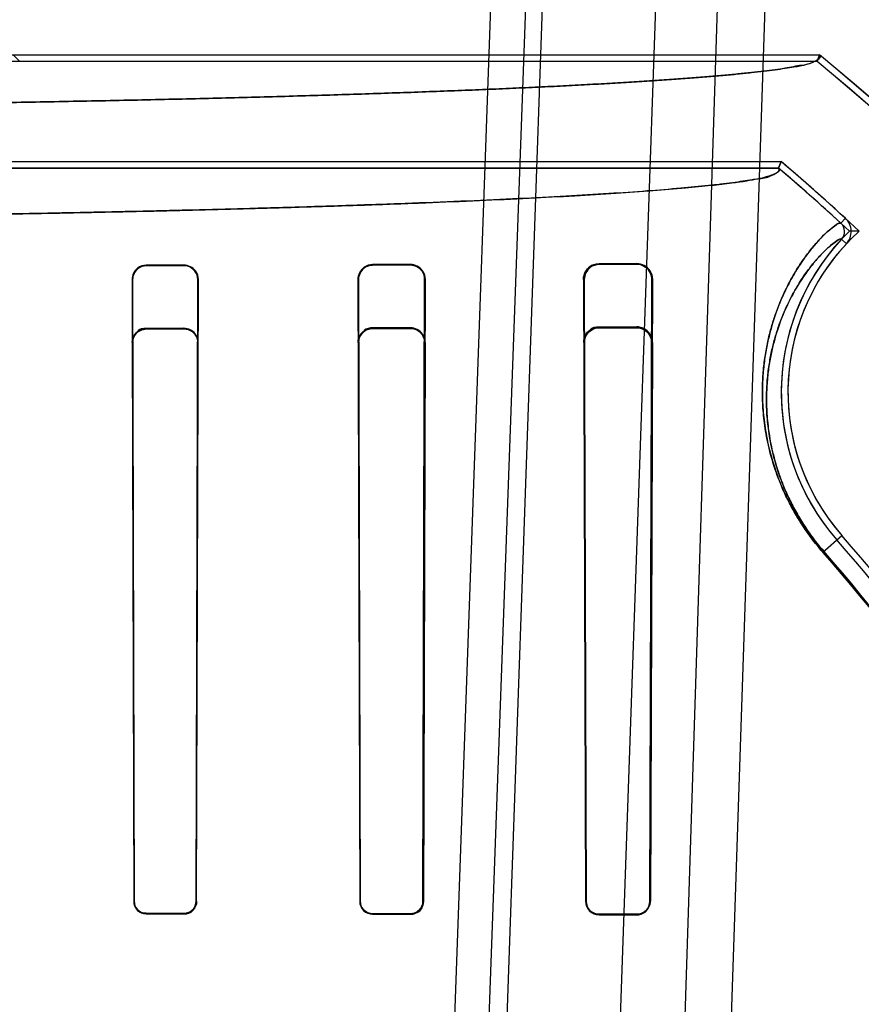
# Model space of a CAD drawing. Header units: millimetres. Extents: x 0 to 297, y 0 to 210.
# Tile 396 of 438: x 240.689 to 240.822, y 159.506 to 159.662. Entities that reach past the tile are written whole.
import ezdxf

# ---------------------------------------------------------------- set-up
doc = ezdxf.new("R2010")
doc.units = ezdxf.units.MM
doc.header["$LTSCALE"] = 16.335
doc.layers.get('0').update_dxf_attribs({"linetype": 'CONTINUOUS'})
for name, color, linetype in [('AXES_REF', 7, 'CONTINUOUS'), ('INTFCLR_1', 7, 'CONTINUOUS'), ('INTFCLR_144815', 7, 'CONTINUOUS'), ('INTFCLR_72935', 7, 'CONTINUOUS')]:
    doc.layers.add(name, color=color, linetype=linetype)

msp = doc.modelspace()

# ---------------------------------------------------------------- linework, layer by layer
at = {"color": 7, "linetype": 'Continuous'}
for radius in [5.8174969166, 5.817, 5.7797484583]:
    msp.add_circle((241.4979109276, 154.8339782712), radius, dxfattribs=at)
msp.add_arc((241.4979109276, 154.8339782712), 5.76, 278.2771290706, 261.7228709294, dxfattribs=at)
at = {"layer": 'AXES_REF', "color": 7, "linetype": 'Continuous'}
msp.add_arc((241.4979109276, 154.8339782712), 5.892, 113.0826660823, 66.91733391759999, dxfattribs=at)
at = {"layer": 'AXES_REF', "color": 9, "linetype": 'Continuous'}
msp.add_arc((241.4979109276, 154.8339782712), 5.3067073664, 94.4118118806, 85.5881881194, dxfattribs=at)
at = {"layer": 'INTFCLR_1', "color": 6, "linetype": 'Continuous'}
for p, q in [((240.6627790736, 159.6566688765), (240.8158104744, 159.6566688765)), ((240.6875618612, 159.6566688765), (240.6886198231, 159.6556109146)), ((240.8158104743, 159.6566688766), (240.8154319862, 159.6556109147)), ((240.8154319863, 159.6556109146), (240.6886198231, 159.6556109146)), ((240.6886198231, 159.6397158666), (240.8096854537, 159.6397158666)), ((240.8092965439, 159.6386579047), (240.8096854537, 159.6397158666)), ((240.3621898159, 159.6386579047), (240.8092965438, 159.6386579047)), ((240.7867431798, 159.623479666), (240.7807431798, 159.6234489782)), ((240.7147431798, 159.6232304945), (240.7087431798, 159.6232175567)), ((240.7147431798, 159.6231279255), (240.7087431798, 159.6231166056)), ((240.7507431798, 159.6233287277), (240.7447431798, 159.6233095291)), ((240.7507431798, 159.623212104), (240.7447431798, 159.6231959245)), ((240.7867431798, 159.6233331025), (240.7807431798, 159.6233095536)), ((240.7064786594, 159.6209390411), (240.7067488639, 159.522023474)), ((240.7065773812, 159.6209390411), (240.7068231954, 159.522023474)), ((240.7166772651, 159.522023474), (240.7169282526, 159.6209390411)), ((240.7167528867, 159.522023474), (240.717030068, 159.6209390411)), ((240.7423909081, 159.6209390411), (240.7426864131, 159.522023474)), ((240.7425010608, 159.6209390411), (240.742765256, 159.522023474)), ((240.7527405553, 159.522023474), (240.753013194, 159.6209390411)), ((240.7528214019, 159.522023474), (240.7531290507, 159.6209390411)), ((240.7782598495, 159.6209390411), (240.7786014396, 159.522023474)), ((240.7783924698, 159.6209390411), (240.7786873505, 159.522023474)), ((240.7888252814, 159.522023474), (240.7891351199, 159.6209390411)), ((240.7889144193, 159.522023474), (240.7892808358, 159.6209390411)), ((240.7087431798, 159.5201039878), (240.7147431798, 159.5200954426)), ((240.7147431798, 159.5200205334), (240.7087431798, 159.5200297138)), ((240.7447431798, 159.5200452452), (240.7507431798, 159.5200336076)), ((240.7447431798, 159.5199663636), (240.7507431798, 159.5199537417)), ((240.7807431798, 159.5199663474), (240.7867431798, 159.519950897)), ((240.7807431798, 159.519880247), (240.7867431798, 159.5198632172))]:
    msp.add_line(p, q, dxfattribs=at)
at = {"layer": 'INTFCLR_1', "color": 9, "linetype": 'Continuous'}
for p, q in [((240.8191964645, 159.6299000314), (240.8199125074, 159.6306788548)), ((240.8192955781, 159.6273479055), (240.8200697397, 159.6266268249)), ((240.7807431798, 159.6233095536), (240.7807431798, 159.6234489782)), ((240.7867431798, 159.623479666), (240.7867431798, 159.6233331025)), ((240.7087431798, 159.6231166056), (240.7087431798, 159.6232175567)), ((240.7147431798, 159.6232304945), (240.7147431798, 159.6231279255)), ((240.7447431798, 159.6231959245), (240.7447431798, 159.6233095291)), ((240.7507431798, 159.6233287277), (240.7507431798, 159.623212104)), ((240.7064786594, 159.6209390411), (240.7065773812, 159.6209390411)), ((240.7169282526, 159.6209390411), (240.7170300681, 159.6209390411)), ((240.7423909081, 159.6209390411), (240.7425010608, 159.6209390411)), ((240.753013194, 159.6209390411), (240.7531290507, 159.6209390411)), ((240.7782598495, 159.6209390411), (240.7783924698, 159.6209390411)), ((240.7891351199, 159.6209390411), (240.7892808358, 159.6209390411)), ((240.816318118, 159.5775858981), (240.8193402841, 159.580228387)), ((240.7068231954, 159.522023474), (240.7067488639, 159.522023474)), ((240.7167528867, 159.522023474), (240.7166772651, 159.522023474)), ((240.742765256, 159.522023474), (240.7426864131, 159.522023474)), ((240.7528214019, 159.522023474), (240.7527405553, 159.522023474)), ((240.7786873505, 159.522023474), (240.7786014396, 159.522023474)), ((240.7889144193, 159.522023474), (240.7888252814, 159.522023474)), ((240.7087431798, 159.5200297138), (240.7087431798, 159.5201039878)), ((240.7147431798, 159.5200954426), (240.7147431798, 159.5200205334)), ((240.7447431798, 159.5199663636), (240.7447431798, 159.5200452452)), ((240.7507431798, 159.5200336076), (240.7507431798, 159.5199537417)), ((240.7807431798, 159.519880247), (240.7807431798, 159.5199663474)), ((240.7867431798, 159.519950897), (240.7867431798, 159.5198632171))]:
    msp.add_line(p, q, dxfattribs=at)
at = {"layer": 'INTFCLR_1', "color": 7, "linetype": 'Continuous'}
for points in [[(240.7165260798, 159.5212776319), (240.7165577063, 159.5213577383), (240.7165857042, 159.5214390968), (240.7166100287, 159.5215215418), (240.7166306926, 159.5216051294), (240.7166475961, 159.5216894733), (240.7166606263, 159.5217737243), (240.7166698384, 159.5218574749), (240.7166753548, 159.521940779), (240.7166772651, 159.522023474)], [(240.7507431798, 159.5200336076), (240.7508288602, 159.5200352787), (240.7509150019, 159.520040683), (240.751001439, 159.5200498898), (240.7510878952, 159.5200629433), (240.7511742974, 159.5200799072), (240.7512607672, 159.5201009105), (240.7513472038, 159.5201260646), (240.7514332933, 159.5201554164), (240.7515188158, 159.5201890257)]]:
    msp.add_lwpolyline(points, dxfattribs=at)
at = {"layer": 'INTFCLR_1', "color": 6, "linetype": 'Continuous'}
for centre, radius, start, end in [((240.5857431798, 159.3759782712), 0.3629299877, 16.9630954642, 50.66033312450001), ((240.5857431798, 159.3759782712), 0.3618720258, 16.9630954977, 50.6004938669), ((240.5857431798, 159.3759782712), 0.3459879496, 47.4048661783, 49.66507497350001), ((240.5857431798, 159.3759782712), 0.3449299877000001, 47.4048594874, 49.6005726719), ((240.8179782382, 159.6285747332), 0.0018001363, 317.0367077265, 47.4092146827), ((240.8179782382, 159.6285747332), 0.0028580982, 317.0359018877, 47.40921865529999), ((240.8454106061, 159.603023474), 0.03568855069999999, 137.0331414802, 221.1654492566), ((240.8454106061, 159.603023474), 0.0346305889, 137.0331411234, 221.1654492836), ((240.5857431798, 159.3759782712), 0.309241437, 13.9313763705, 41.1654492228), ((240.5857431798, 159.3759782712), 0.3102993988, 13.9313761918, 41.1654492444)]:
    msp.add_arc(centre, radius, start, end, dxfattribs=at)
at = {"layer": 'INTFCLR_1', "color": 9, "linetype": 'Continuous'}
for radius, start, end in [(0.3062848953, 13.9313770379, 41.16544983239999), (0.3064862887, 13.9313763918, 41.1654492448)]:
    msp.add_arc((240.5857431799, 159.3759782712), radius, start, end, dxfattribs=at)
at = {"layer": 'INTFCLR_1', "color": 6, "linetype": 'Continuous'}
for points, knots in [([(240.6575092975, 159.6486907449), (240.6596477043, 159.6487152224), (240.6639018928, 159.6487663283), (240.6702473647, 159.6488499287), (240.6765194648, 159.6489400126), (240.6827127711, 159.649036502), (240.6888218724, 159.6491393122), (240.6948415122, 159.6492483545), (240.7007664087, 159.6493635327), (240.7065914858, 159.6494847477), (240.7123116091, 159.6496118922), (240.7179218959, 159.6497448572), (240.7234173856, 159.6498835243), (240.7287934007, 159.6500277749), (240.7340451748, 159.6501774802), (240.7391682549, 159.6503325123), (240.7441580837, 159.6504927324), (240.7490104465, 159.6506580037), (240.7537210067, 159.6508281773), (240.7582858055, 159.6510031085), (240.7627007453, 159.6511826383), (240.7669621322, 159.6513666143), (240.7710661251, 159.6515548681), (240.7750093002, 159.6517472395), (240.7787880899, 159.6519435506), (240.7823993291, 159.6521436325), (240.7858397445, 159.6523472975), (240.7891064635, 159.6525543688), (240.7921965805, 159.6527646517), (240.7951074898, 159.6529779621), (240.797836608, 159.6531940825), (240.8003817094, 159.6534128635), (240.8027402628, 159.6536339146), (240.8049113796, 159.6538576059), (240.8068894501, 159.6540817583), (240.8086849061, 159.6543123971), (240.8102577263, 159.6545292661), (240.8120832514, 159.6548586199), (240.8135449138, 159.6549932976), (240.8164138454, 159.6561743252), (240.8158104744, 159.6566688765)], [0, 0, 0, 0, 0.0403459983, 0.0802656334, 0.1197245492, 0.158688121, 0.1971232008, 0.2349956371, 0.2722737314, 0.3089238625, 0.3449157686, 0.3802166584, 0.4147976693, 0.4486270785, 0.4816774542, 0.5139182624, 0.5453237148, 0.5758644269, 0.6055163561, 0.6342514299, 0.6620474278, 0.6888777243, 0.7147218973, 0.7395550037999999, 0.7633583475, 0.7861088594, 0.8077892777, 0.8283789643, 0.84786253, 0.866222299, 0.8834432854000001, 0.8995115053, 0.9144138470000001, 0.9281384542, 0.9406748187, 0.9520138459, 0.9621482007, 0.9710725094, 0.985281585, 1, 1, 1, 1]), ([(240.3621898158, 159.6386579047), (240.3615791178, 159.6381381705), (240.3645540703, 159.6370291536), (240.3665082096, 159.6368010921), (240.3698082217, 159.6362564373), (240.3735051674, 159.6358597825), (240.3780644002, 159.6354181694), (240.383329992, 159.6350007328), (240.3894163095, 159.6345827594), (240.3962108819, 159.6341796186), (240.4036917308, 159.6337906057), (240.4118311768, 159.6334178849), (240.4205972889, 159.6330628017), (240.4299611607, 159.6327265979), (240.4398856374, 159.6324105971), (240.4503350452, 159.6321159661), (240.4612637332, 159.6318439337), (240.4726372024, 159.6315952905), (240.4844180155, 159.6313708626), (240.4965606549, 159.6311715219), (240.5090141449, 159.6309980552), (240.5217378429, 159.6308509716), (240.5346924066, 159.6307307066), (240.5478332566, 159.6306376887), (240.5611103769, 159.6305722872), (240.5744701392, 159.6305347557), (240.5878566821, 159.6305251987), (240.6012227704, 159.6305435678), (240.6145242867, 159.6305897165), (240.6277214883, 159.6306634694), (240.6407686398, 159.6307645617), (240.6536199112, 159.6308926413), (240.6662257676, 159.6310472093), (240.6785369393, 159.6312276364), (240.6905074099, 159.6314331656), (240.702099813, 159.6316630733), (240.7132696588, 159.6319164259), (240.7239783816, 159.6321922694), (240.7341883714, 159.632489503), (240.7438734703, 159.6328073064), (240.7529925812, 159.6331443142), (240.7615186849, 159.6334994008), (240.7694175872, 159.6338710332), (240.7766649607, 159.6342578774), (240.7832321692, 159.634658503), (240.7890919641, 159.6350696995), (240.794150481, 159.6354867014), (240.7983241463, 159.6358870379), (240.8015958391, 159.6362806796), (240.8040109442, 159.6365893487), (240.8062520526, 159.6370585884), (240.8076867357, 159.6370554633), (240.8096836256, 159.6383284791), (240.8092965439, 159.6386579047)], [0, 0, 0, 0, 0.0053634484, 0.0105080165, 0.0174696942, 0.0261292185, 0.0359552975, 0.0479090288, 0.061523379, 0.0767353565, 0.0934392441, 0.111622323, 0.1312314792, 0.1521169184, 0.1742905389, 0.1976424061, 0.222032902, 0.2474069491, 0.2737291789, 0.3008402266, 0.3286309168, 0.35702934, 0.3859452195, 0.4152780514, 0.4449208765, 0.4747470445, 0.504631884, 0.534453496, 0.5641429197, 0.5935963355, 0.6227211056, 0.6514081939, 0.6795531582, 0.7070385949, 0.7337572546, 0.7596264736, 0.7845867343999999, 0.8084831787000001, 0.8312728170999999, 0.8529025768, 0.8732943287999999, 0.8923052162, 0.9099766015, 0.9261822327, 0.9408466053, 0.9539794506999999, 0.9654744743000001, 0.9747786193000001, 0.9820611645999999, 0.9874063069, 0.9913214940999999, 0.99660046, 1, 1, 1, 1]), ([(240.7892808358, 159.6209390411), (240.7892840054, 159.6214273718), (240.7889222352, 159.6227494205), (240.7875453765, 159.6234839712), (240.7867431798, 159.623479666)], [0, 0, 0, 0, 0.3783977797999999, 1, 1, 1, 1]), ([(240.7087431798, 159.6232175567), (240.7082587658, 159.6232165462), (240.7070701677, 159.6228352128), (240.7064759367, 159.62161127), (240.7064786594, 159.6209390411)], [0, 0, 0, 0, 0.418808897, 1, 1, 1, 1]), ([(240.7087431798, 159.6231166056), (240.7082731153, 159.6231157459), (240.7071352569, 159.6227441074), (240.7065751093, 159.6215751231), (240.7065773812, 159.6209390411)], [0, 0, 0, 0, 0.4249556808, 1, 1, 1, 1]), ([(240.7170300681, 159.6209390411), (240.7170320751, 159.6214174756), (240.7166646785, 159.6226163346), (240.7154303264, 159.6232320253), (240.7147431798, 159.6232304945)], [0, 0, 0, 0, 0.4104701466, 1, 1, 1, 1]), ([(240.7169282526, 159.6209390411), (240.7169299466, 159.6214006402), (240.716573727, 159.6225466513), (240.7153953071, 159.6231291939), (240.7147431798, 159.6231279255)], [0, 0, 0, 0, 0.4144647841, 1, 1, 1, 1]), ([(240.7447431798, 159.6233095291), (240.7442740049, 159.6233080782), (240.7430461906, 159.6229464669), (240.7423875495, 159.6216700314), (240.7423909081, 159.6209390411)], [0, 0, 0, 0, 0.390923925, 1, 1, 1, 1]), ([(240.7447431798, 159.6231959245), (240.7442664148, 159.6231946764), (240.7430902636, 159.6228197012), (240.7424984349, 159.6216074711), (240.7425010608, 159.6209390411)], [0, 0, 0, 0, 0.4163167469, 1, 1, 1, 1]), ([(240.7531290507, 159.6209390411), (240.7531314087, 159.6214225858), (240.752764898, 159.6226702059), (240.7514746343, 159.6233311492), (240.7507431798, 159.6233287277)], [0, 0, 0, 0, 0.3979809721, 1, 1, 1, 1]), ([(240.753013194, 159.6209390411), (240.7530150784, 159.6213986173), (240.7526661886, 159.622584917), (240.7514392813, 159.6232140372), (240.7507431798, 159.623212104)], [0, 0, 0, 0, 0.3976692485, 1, 1, 1, 1]), ([(240.7807431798, 159.6233095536), (240.7802539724, 159.6233076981), (240.779022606, 159.6229245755), (240.7783892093, 159.6216508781), (240.7783924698, 159.6209390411)], [0, 0, 0, 0, 0.407317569, 1, 1, 1, 1]), ([(240.7891351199, 159.6209390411), (240.7891373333, 159.6213881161), (240.7888061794, 159.6226304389), (240.7875090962, 159.6233362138), (240.7867431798, 159.6233331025)], [0, 0, 0, 0, 0.3696125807, 1, 1, 1, 1]), ([(240.7067488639, 159.522023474), (240.7067496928, 159.5215543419), (240.7071307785, 159.5205028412), (240.7081957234, 159.5200305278), (240.7087431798, 159.5200297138)], [0, 0, 0, 0, 0.4614770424, 1, 1, 1, 1]), ([(240.7068231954, 159.522023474), (240.7068239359, 159.5215733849), (240.707189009, 159.520561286), (240.7082145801, 159.5201047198), (240.7087431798, 159.5201039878)], [0, 0, 0, 0, 0.4598900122, 1, 1, 1, 1]), ([(240.7147431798, 159.5200205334), (240.7152449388, 159.5200197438), (240.7163102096, 159.5204342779), (240.7167519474, 159.5215015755), (240.7167528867, 159.522023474)], [0, 0, 0, 0, 0.4901628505, 1, 1, 1, 1]), ([(240.7426864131, 159.522023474), (240.7426874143, 159.5214917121), (240.7431353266, 159.5203986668), (240.7442258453, 159.5199674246), (240.7447431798, 159.5199663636)], [0, 0, 0, 0, 0.5068759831, 1, 1, 1, 1]), ([(240.742765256, 159.522023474), (240.7427660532, 159.5215647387), (240.743136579, 159.5205229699), (240.7441936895, 159.5200462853), (240.7447431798, 159.5200452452)], [0, 0, 0, 0, 0.4549926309, 1, 1, 1, 1]), ([(240.7507431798, 159.5199537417), (240.7512705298, 159.5199526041), (240.7523735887, 159.5203907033), (240.7528203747, 159.5214925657), (240.7528214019, 159.522023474)], [0, 0, 0, 0, 0.4983188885, 1, 1, 1, 1]), ([(240.7786014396, 159.522023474), (240.778602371, 159.5215729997), (240.7789537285, 159.5204543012), (240.7801037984, 159.5198820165), (240.7807431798, 159.519880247)], [0, 0, 0, 0, 0.4133335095, 1, 1, 1, 1]), ([(240.7786873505, 159.522023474), (240.7786883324, 159.5215012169), (240.7791250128, 159.5204100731), (240.7802166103, 159.5199676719), (240.7807431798, 159.5199663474)], [0, 0, 0, 0, 0.4979438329, 1, 1, 1, 1]), ([(240.7867431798, 159.5198632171), (240.7872024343, 159.5198618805), (240.7883367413, 159.5202167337), (240.7889130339, 159.5213802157), (240.7889144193, 159.522023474)], [0, 0, 0, 0, 0.4165529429, 1, 1, 1, 1])]:
    msp.add_open_spline(points, degree=3, knots=knots, dxfattribs=at)
at = {"layer": 'INTFCLR_1', "color": 9, "linetype": 'Continuous'}
for points, knots in [([(240.8191964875, 159.6299000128), (240.8190059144, 159.6300752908), (240.8179461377, 159.6292572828), (240.8169940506, 159.6285326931), (240.815636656, 159.6271429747), (240.814380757, 159.6256841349), (240.8129873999, 159.6238153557), (240.8115413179, 159.6215295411), (240.8100988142, 159.6187642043), (240.8087437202, 159.6154506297), (240.8078146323, 159.6122738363), (240.8072305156, 159.6093852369), (240.806892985, 159.6069261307), (240.8067089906, 159.6042382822), (240.806723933, 159.6012998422), (240.8069469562, 159.5986840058), (240.8072843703, 159.5964425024), (240.8077779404, 159.593956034), (240.8085017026, 159.5913600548), (240.8094893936, 159.588672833), (240.810432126, 159.5865106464), (240.8115771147, 159.5842777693), (240.8129367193, 159.5820105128), (240.8145159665, 159.5797506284), (240.8156952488, 159.578298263), (240.8163181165, 159.5775859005)], [0, 0, 0, 0, 0.013253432, 0.048452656, 0.0753968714, 0.1085840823, 0.1481676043, 0.1941727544, 0.2470363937, 0.3075645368, 0.3771545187, 0.4160793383, 0.4583399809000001, 0.5041145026, 0.5538701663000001, 0.6086100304, 0.6383265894, 0.669862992, 0.7383304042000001, 0.7759793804, 0.8163493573, 0.8589897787, 0.9043377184, 0.9515633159, 1, 1, 1, 1]), ([(240.8192955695, 159.6273479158), (240.819113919, 159.6275167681), (240.8180925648, 159.6267692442), (240.8171831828, 159.6260733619), (240.8158865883, 159.6247657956), (240.8146885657, 159.6233860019), (240.8133593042, 159.6216184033), (240.8119796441, 159.6194535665), (240.8106028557, 159.6168327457), (240.8093086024, 159.6136901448), (240.8084200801, 159.610675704), (240.8078602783, 159.607933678), (240.8075313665, 159.6055673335), (240.8074172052, 159.6039041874), (240.8073890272, 159.6030234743)], [0, 0, 0, 0, 0.0264300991, 0.09603534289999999, 0.1492597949, 0.2148151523, 0.2930125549, 0.3839088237, 0.4883734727, 0.608005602, 0.7455737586, 0.82253272, 0.9060948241, 1, 1, 1, 1]), ([(240.8073890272, 159.6030234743), (240.8073605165, 159.6021323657), (240.8073701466, 159.6002229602), (240.8075763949, 159.5977695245), (240.8078947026, 159.5956396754), (240.8083613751, 159.5932768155), (240.8090470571, 159.5908096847), (240.8099838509, 159.588255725), (240.8108785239, 159.5862006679), (240.8119656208, 159.5840784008), (240.8132569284, 159.5819234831), (240.8147572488, 159.5797756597), (240.8158778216, 159.578395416), (240.8164697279, 159.5777184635)], [0, 0, 0, 0, 0.0971942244, 0.2079456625, 0.2680729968, 0.3318851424, 0.4704330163, 0.5466220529, 0.6283200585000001, 0.7146151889, 0.8063917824, 0.9019699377, 1, 1, 1, 1])]:
    msp.add_open_spline(points, degree=3, knots=knots, dxfattribs=at)
at = {"layer": 'INTFCLR_1', "color": 7, "linetype": 'Continuous'}
for points, knots in [([(240.7807431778, 159.6234489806), (240.7801510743, 159.6234497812), (240.7788372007, 159.6229563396), (240.7782490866, 159.6216203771), (240.7782598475, 159.6209390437)], [0, 0, 0, 0, 0.4649341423, 1, 1, 1, 1]), ([(240.7147431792, 159.5200954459), (240.7152272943, 159.5200945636), (240.7162520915, 159.5204953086), (240.716677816, 159.5215223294), (240.7166772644, 159.5220234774)], [0, 0, 0, 0, 0.4913564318, 1, 1, 1, 1]), ([(240.7507431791, 159.520033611), (240.7512495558, 159.5200322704), (240.7523084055, 159.5204534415), (240.7527422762, 159.5215126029), (240.7527405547, 159.5220234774)], [0, 0, 0, 0, 0.4977886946, 1, 1, 1, 1]), ([(240.786743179, 159.5199509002), (240.7872815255, 159.5199490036), (240.7883862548, 159.5204001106), (240.7888284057, 159.5215018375), (240.7888252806, 159.5220234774)], [0, 0, 0, 0, 0.5078776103, 1, 1, 1, 1])]:
    msp.add_open_spline(points, degree=3, knots=knots, dxfattribs=at)
for points in [[(240.7782598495, 159.6209390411), (240.7782570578, 159.6214202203), (240.778405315, 159.6219210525), (240.7786694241, 159.6223232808)], [(240.7786694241, 159.6223232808), (240.7789613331, 159.6227678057), (240.7793936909, 159.6233042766), (240.779925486, 159.6233069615)], [(240.7881878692, 159.5205305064), (240.7885779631, 159.5209055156), (240.7888242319, 159.5214823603), (240.7888252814, 159.522023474)], [(240.7147431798, 159.5200954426), (240.715212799, 159.5200947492), (240.7158735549, 159.520174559), (240.7160557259, 159.5206074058)], [(240.7515188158, 159.5201890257), (240.751990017, 159.520386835), (240.7525945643, 159.5207694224), (240.7525954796, 159.5212804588)], [(240.7867431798, 159.519950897), (240.7871944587, 159.5199496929), (240.7876989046, 159.5200760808), (240.7880242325, 159.5203888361)]]:
    msp.add_open_spline(points, degree=3, dxfattribs=at)
at = {"layer": 'INTFCLR_144815', "color": 9, "linetype": 'Continuous'}
for p, q in [((240.7695795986, 159.8370621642), (240.7530164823, 159.3697227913)), ((240.7583790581, 159.3689564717), (240.7753348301, 159.8370621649)), ((240.7777431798, 159.8370621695), (240.7614244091, 159.3697688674)), ((240.7957431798, 159.8370621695), (240.7794024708, 159.3691406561)), ((240.8051049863, 159.8370621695), (240.7900537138, 159.3699259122)), ((240.81284462, 159.8370621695), (240.797314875, 159.3697688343))]:
    msp.add_line(p, q, dxfattribs=at)
at = {"layer": 'INTFCLR_72935', "color": 6, "linetype": 'Continuous'}
for p, q in [((240.6627790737, 159.6566688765), (240.8158104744, 159.6566688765)), ((240.8154319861, 159.6556109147), (240.8158104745, 159.6566688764)), ((240.8154319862, 159.6556109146), (240.6656419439, 159.6556109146)), ((240.6656419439, 159.639715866), (240.8096854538, 159.639715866)), ((240.8096854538, 159.6397158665), (240.8092965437, 159.6386579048)), ((240.8092965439, 159.6386579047), (240.3621898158, 159.6386579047)), ((240.7147431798, 159.613182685), (240.7087431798, 159.6131704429)), ((240.7087431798, 159.613074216), (240.7147431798, 159.6130850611)), ((240.7507431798, 159.613274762), (240.7447431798, 159.6132569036)), ((240.7447431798, 159.6131499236), (240.7507431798, 159.6131652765)), ((240.7867431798, 159.613411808), (240.7807431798, 159.6133845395)), ((240.7807431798, 159.6132569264), (240.7867431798, 159.6132788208)), ((240.7065173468, 159.6109319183), (240.7067488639, 159.522023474)), ((240.7068231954, 159.522023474), (240.7066116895, 159.6109319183)), ((240.7168930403, 159.6109319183), (240.7166772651, 159.522023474)), ((240.7167528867, 159.522023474), (240.7169900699, 159.6109319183)), ((240.7424344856, 159.6109319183), (240.7426864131, 159.522023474)), ((240.742765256, 159.522023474), (240.7425386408, 159.6109319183)), ((240.7529740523, 159.6109319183), (240.7527405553, 159.522023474)), ((240.7530829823, 159.6109319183), (240.7528214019, 159.522023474)), ((240.7783134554, 159.6109319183), (240.7786014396, 159.522023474)), ((240.7786873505, 159.522023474), (240.778435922, 159.6109319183)), ((240.7890885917, 159.6109319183), (240.7888252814, 159.522023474)), ((240.7892210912, 159.6109319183), (240.7889144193, 159.522023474)), ((240.7147431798, 159.5200954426), (240.7087431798, 159.5201039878)), ((240.7087431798, 159.5200297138), (240.7147431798, 159.5200205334)), ((240.7507431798, 159.5200336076), (240.7447431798, 159.5200452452)), ((240.7447431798, 159.5199663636), (240.7507431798, 159.5199537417)), ((240.7867431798, 159.519950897), (240.7807431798, 159.5199663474)), ((240.7807431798, 159.519880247), (240.7867431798, 159.5198632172))]:
    msp.add_line(p, q, dxfattribs=at)
at = {"layer": 'INTFCLR_72935', "color": 9, "linetype": 'Continuous'}
for p, q in [((240.7087431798, 159.6131704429), (240.7087431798, 159.613074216)), ((240.7147431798, 159.6130850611), (240.7147431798, 159.613182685)), ((240.7447431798, 159.6132569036), (240.7447431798, 159.6131499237)), ((240.7507431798, 159.6131652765), (240.7507431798, 159.613274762)), ((240.7807431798, 159.6133845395), (240.7807431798, 159.6132569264)), ((240.7867431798, 159.6132788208), (240.7867431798, 159.613411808)), ((240.7066116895, 159.6109319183), (240.7065173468, 159.6109319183)), ((240.7169900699, 159.6109319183), (240.7168930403, 159.6109319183)), ((240.7425386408, 159.6109319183), (240.7424344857, 159.6109319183)), ((240.7530829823, 159.6109319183), (240.7529740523, 159.6109319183)), ((240.778435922, 159.6109319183), (240.7783134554, 159.6109319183)), ((240.7892210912, 159.6109319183), (240.7890885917, 159.6109319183)), ((240.816318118, 159.5775858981), (240.819340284, 159.5802283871)), ((240.7067488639, 159.522023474), (240.7068231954, 159.522023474)), ((240.7166772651, 159.522023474), (240.7167528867, 159.522023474)), ((240.7426864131, 159.522023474), (240.742765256, 159.522023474)), ((240.7527405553, 159.522023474), (240.7528214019, 159.522023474)), ((240.7786014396, 159.522023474), (240.7786873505, 159.522023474)), ((240.7888252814, 159.522023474), (240.7889144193, 159.522023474)), ((240.7087431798, 159.5201039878), (240.7087431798, 159.5200297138)), ((240.7147431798, 159.5200205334), (240.7147431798, 159.5200954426)), ((240.7447431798, 159.5200452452), (240.7447431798, 159.5199663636)), ((240.7507431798, 159.5199537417), (240.7507431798, 159.5200336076)), ((240.7807431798, 159.5199663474), (240.7807431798, 159.519880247)), ((240.7867431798, 159.5198632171), (240.7867431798, 159.519950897))]:
    msp.add_line(p, q, dxfattribs=at)
at = {"layer": 'INTFCLR_72935', "color": 7, "linetype": 'Continuous'}
msp.add_line((240.7787211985, 159.6122946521), (240.7783134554, 159.6109319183), dxfattribs=at)
for points in [[(240.7066703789, 159.6117520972), (240.7066380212, 159.6116638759), (240.7066093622, 159.6115742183), (240.7065844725, 159.6114832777), (240.7065633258, 159.6113907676), (240.706546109, 159.611297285), (240.7065330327, 159.6112043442), (240.7065240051, 159.6111125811), (240.7065188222, 159.6110217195), (240.7065173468, 159.6109319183)], [(240.778435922, 159.6109319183), (240.7784394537, 159.6110696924), (240.7784515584, 159.6112102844), (240.7784727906, 159.6113531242), (240.778503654, 159.6114974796), (240.7785446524, 159.6116427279), (240.7785963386, 159.6117883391), (240.7786591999, 159.6119335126), (240.7787335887, 159.6120771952), (240.778819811, 159.6122183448)], [(240.7166772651, 159.522023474), (240.7166753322, 159.5219402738), (240.7166697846, 159.5218568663), (240.7166605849, 159.5217734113), (240.7166477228, 159.521690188), (240.7166311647, 159.521607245), (240.7166108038, 159.5215244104), (240.7165865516, 159.5214417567), (240.7165583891, 159.5213595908), (240.7165262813, 159.5212781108)], [(240.7165958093, 159.5212488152), (240.7166287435, 159.5213322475), (240.7166578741, 159.521416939), (240.7166831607, 159.5215027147), (240.7167046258, 159.5215896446), (240.7167221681, 159.521677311), (240.7167356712, 159.5217647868), (240.7167452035, 159.5218516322), (240.7167509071, 159.5219379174), (240.7167528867, 159.522023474)], [(240.751516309, 159.5201879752), (240.7514325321, 159.5201551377), (240.7513476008, 159.5201261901), (240.7512616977, 159.5201011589), (240.7511747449, 159.5200800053), (240.7510871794, 159.5200628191), (240.7509999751, 159.5200497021), (240.7509135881, 159.5200405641), (240.7508279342, 159.5200352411), (240.7507431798, 159.5200336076)], [(240.7507431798, 159.5199537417), (240.7508318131, 159.5199554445), (240.7509210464, 159.5199609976), (240.7510107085, 159.519970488), (240.7511005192, 159.5199839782), (240.7511903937, 159.5200015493), (240.7512804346, 159.520023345), (240.7513705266, 159.5200494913), (240.7514603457, 159.5200800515), (240.7515496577, 159.5201150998)]]:
    msp.add_lwpolyline(points, dxfattribs=at)
at = {"layer": 'INTFCLR_72935', "color": 6, "linetype": 'Continuous'}
for centre, radius, start, end in [((240.5857431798, 159.3759782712), 0.3629299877, 16.876440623, 50.6603330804), ((240.5857431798, 159.3759782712), 0.3618720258, 16.8240833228, 50.6004938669), ((240.5857431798, 159.3759782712), 0.3459879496, 46.90880382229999, 49.66507497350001), ((240.5857431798, 159.3759782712), 0.3449299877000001, 47.0962659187, 49.6005727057), ((240.8454106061, 159.603023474), 0.03568855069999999, 134.1308575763, 221.1654492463), ((240.8454106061, 159.603023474), 0.0346305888, 132.2886710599, 221.1654492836), ((240.8215019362, 159.5412335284), 0.0874105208, 89.602176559, 90.61698073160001), ((240.5857431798, 159.3759782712), 0.309241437, 13.9313763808, 41.1654492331), ((240.5857431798, 159.3759782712), 0.3102993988, 13.9313761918, 41.1654492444)]:
    msp.add_arc(centre, radius, start, end, dxfattribs=at)
at = {"layer": 'INTFCLR_72935', "color": 9, "linetype": 'Continuous'}
for centre, radius, start, end in [((240.5857431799, 159.3759782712), 0.3062848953, 13.9313770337, 41.16544984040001), ((240.5857431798, 159.3759782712), 0.3064862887, 13.9313763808, 41.1654492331)]:
    msp.add_arc(centre, radius, start, end, dxfattribs=at)
at = {"layer": 'INTFCLR_72935', "color": 6, "linetype": 'Continuous'}
for points, knots in [([(240.8158104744, 159.6566688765), (240.8162187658, 159.6563342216), (240.814420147, 159.6551502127), (240.8128029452, 159.6550534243), (240.810659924, 159.6545764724), (240.8086841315, 159.6543142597), (240.8068896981, 159.6540811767), (240.8049113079, 159.6538577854), (240.8027402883, 159.6536338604), (240.8003817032, 159.6534128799), (240.7978366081, 159.6531940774), (240.7951074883, 159.6529779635), (240.7921965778, 159.6527646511), (240.7891064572, 159.6525543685), (240.7858397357, 159.6523472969), (240.7823993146, 159.6521436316), (240.7787880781, 159.65194355), (240.7750092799, 159.6517472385), (240.7710661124, 159.6515548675), (240.7669621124, 159.6513666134), (240.7627007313, 159.6511826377), (240.7582857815, 159.6510031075), (240.7537209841, 159.6508281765), (240.7490104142, 159.6506580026), (240.744158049, 159.6504927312), (240.739168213, 159.650332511), (240.7340451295, 159.6501774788), (240.7287933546, 159.6500277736), (240.7234173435, 159.6498835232), (240.7179218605, 159.6497448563), (240.7123115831, 159.6496118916), (240.7065914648, 159.6494847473), (240.7007663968, 159.6493635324), (240.6948415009, 159.6492483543), (240.6888218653, 159.6491393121), (240.6827127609, 159.6490365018), (240.6765194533, 159.6489400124), (240.670247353, 159.6488499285), (240.6639018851, 159.6487663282), (240.6596477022, 159.6487152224), (240.6575092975, 159.6486907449)], [0, 0, 0, 0, 0.0099543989, 0.0217397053, 0.0383651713, 0.0484940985, 0.0598270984, 0.072356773, 0.08607405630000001, 0.1009684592, 0.1170281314, 0.1342399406, 0.1525898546, 0.1720631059, 0.1926418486, 0.21431062, 0.2370491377, 0.2608396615, 0.2856596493, 0.3114898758, 0.3383060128, 0.3660870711, 0.3948069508, 0.4244430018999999, 0.4549675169, 0.4863562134, 0.5185798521, 0.5516126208, 0.5854239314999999, 0.6199864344, 0.6552684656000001, 0.6912410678, 0.7278716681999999, 0.765129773, 0.8029820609, 0.8413965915, 0.8803394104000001, 0.9197772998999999, 0.9596755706, 1, 1, 1, 1]), ([(240.8092965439, 159.6386579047), (240.8099072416, 159.6381381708), (240.8069322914, 159.6370291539), (240.804978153, 159.6368010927), (240.8016781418, 159.6362564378), (240.7979811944, 159.6358597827), (240.7934219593, 159.6354181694), (240.7881563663, 159.6350007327), (240.7820700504, 159.6345827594), (240.77527548, 159.6341796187), (240.7677946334, 159.633790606), (240.7596551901, 159.6334178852), (240.750889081, 159.6330628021), (240.7415252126, 159.6327265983), (240.7316007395, 159.6324105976), (240.7211513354, 159.6321159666), (240.7102226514, 159.6318439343), (240.6988491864, 159.6315952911), (240.6870683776, 159.6313708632), (240.6749257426, 159.6311715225), (240.6624722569, 159.6309980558), (240.6497485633, 159.6308509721), (240.636794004, 159.630730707), (240.6236531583, 159.630637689), (240.6103760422, 159.6305722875), (240.5970162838, 159.6305347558), (240.5836297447, 159.6305251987), (240.5702636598, 159.6305435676), (240.5569621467, 159.6305897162), (240.543764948, 159.6306634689), (240.5307177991, 159.630764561), (240.51786653, 159.6308926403), (240.5052606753, 159.6310472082), (240.4929495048, 159.6312276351), (240.4809790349, 159.631433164), (240.4693866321, 159.6316630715), (240.4582167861, 159.6319164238), (240.4475080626, 159.6321922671), (240.4372980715, 159.6324895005), (240.4276129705, 159.6328073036), (240.418493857, 159.6331443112), (240.4099677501, 159.6334993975), (240.4020688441, 159.6338710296), (240.3948214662, 159.6342578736), (240.3882542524, 159.6346584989), (240.3823944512, 159.6350696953), (240.3773359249, 159.6354866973), (240.3731622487, 159.6358870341), (240.369890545, 159.6362806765), (240.367475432, 159.6365893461), (240.3652343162, 159.6370585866), (240.3637996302, 159.6370554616), (240.3618027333, 159.6383284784), (240.3621898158, 159.6386579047)], [0, 0, 0, 0, 0.0053634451, 0.0105080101, 0.0174696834, 0.0261292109, 0.0359553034, 0.0479090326, 0.0615233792, 0.0767353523, 0.0934392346, 0.1116223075, 0.1312314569, 0.1521168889, 0.1742905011, 0.1976423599, 0.2220328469, 0.2474068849, 0.2737291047, 0.3008401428, 0.3286308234, 0.3570292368, 0.3859451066, 0.4152779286, 0.4449207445, 0.4747469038, 0.504631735, 0.5344533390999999, 0.564142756, 0.5935961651, 0.6227209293, 0.6514080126, 0.679552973, 0.7070384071, 0.7337570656, 0.7596262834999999, 0.7845865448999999, 0.8084829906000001, 0.8312726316, 0.8529023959, 0.8732941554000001, 0.8923050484, 0.9099764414, 0.9261820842, 0.9408464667, 0.9539793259, 0.9654743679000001, 0.9747785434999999, 0.9820611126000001, 0.9874062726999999, 0.9913214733, 0.9966004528, 1, 1, 1, 1]), ([(240.8192955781, 159.6273479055), (240.8196054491, 159.6276805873), (240.8199815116, 159.6286418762), (240.819540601, 159.6295836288), (240.8191964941, 159.6299000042)], [0, 0, 0, 0, 0.4930573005, 1, 1, 1, 1]), ([(240.7066116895, 159.6109319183), (240.7066101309, 159.6114055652), (240.7069819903, 159.6125293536), (240.7081278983, 159.6130731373), (240.7087431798, 159.613074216)], [0, 0, 0, 0, 0.434966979, 1, 1, 1, 1]), ([(240.7169900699, 159.6109319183), (240.7169919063, 159.6114139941), (240.7166178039, 159.6125941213), (240.7154067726, 159.6131840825), (240.7147431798, 159.613182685)], [0, 0, 0, 0, 0.420782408, 1, 1, 1, 1]), ([(240.7147431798, 159.6130850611), (240.7151991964, 159.6130859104), (240.7163263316, 159.6127314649), (240.7168951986, 159.6115716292), (240.7168930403, 159.6109319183)], [0, 0, 0, 0, 0.4161760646, 1, 1, 1, 1]), ([(240.7530829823, 159.6109319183), (240.7530849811, 159.6113914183), (240.7527402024, 159.6126111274), (240.7514738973, 159.6132770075), (240.7507431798, 159.613274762)], [0, 0, 0, 0, 0.3860650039, 1, 1, 1, 1]), ([(240.7507431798, 159.6131652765), (240.7512077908, 159.6131664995), (240.7523757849, 159.612808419), (240.7529765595, 159.6116037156), (240.7529740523, 159.6109319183)], [0, 0, 0, 0, 0.408840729, 1, 1, 1, 1]), ([(240.7892210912, 159.6109319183), (240.7892237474, 159.6114140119), (240.7888641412, 159.6127053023), (240.7875212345, 159.6134154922), (240.7867431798, 159.613411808)], [0, 0, 0, 0, 0.3825698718, 1, 1, 1, 1]), ([(240.7867431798, 159.6132788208), (240.7872162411, 159.6132806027), (240.7884412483, 159.612921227), (240.7890917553, 159.6116525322), (240.7890885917, 159.6109319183)], [0, 0, 0, 0, 0.3963059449, 1, 1, 1, 1]), ([(240.7067488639, 159.522023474), (240.7067496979, 159.5215514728), (240.707133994, 159.5204994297), (240.7081985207, 159.5200305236), (240.7087431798, 159.5200297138)], [0, 0, 0, 0, 0.4642665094, 1, 1, 1, 1]), ([(240.7426864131, 159.522023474), (240.7426874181, 159.5214896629), (240.7431377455, 159.5203962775), (240.7442279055, 159.5199674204), (240.7447431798, 159.5199663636)], [0, 0, 0, 0, 0.5088346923, 1, 1, 1, 1]), ([(240.7447431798, 159.5200452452), (240.7442759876, 159.5200461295), (240.7432326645, 159.5204262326), (240.7427661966, 159.5214822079), (240.742765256, 159.522023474)], [0, 0, 0, 0, 0.4632737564, 1, 1, 1, 1]), ([(240.7786014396, 159.522023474), (240.7786025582, 159.5214824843), (240.7790539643, 159.5203463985), (240.7801915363, 159.5198817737), (240.7807431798, 159.519880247)], [0, 0, 0, 0, 0.4951242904, 1, 1, 1, 1]), ([(240.7807431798, 159.5199663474), (240.7802884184, 159.5199674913), (240.779210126, 159.5203291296), (240.7786884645, 159.5214309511), (240.7786873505, 159.522023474)], [0, 0, 0, 0, 0.4342295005, 1, 1, 1, 1]), ([(240.7867431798, 159.5198632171), (240.7872024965, 159.5198618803), (240.7883368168, 159.5202167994), (240.7889130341, 159.5213802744), (240.7889144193, 159.522023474)], [0, 0, 0, 0, 0.4166080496, 1, 1, 1, 1])]:
    msp.add_open_spline(points, degree=3, knots=knots, dxfattribs=at)
at = {"layer": 'INTFCLR_72935', "color": 9, "linetype": 'Continuous'}
for points, knots in [([(240.816318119, 159.5775858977), (240.8156994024, 159.5782935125), (240.8145299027, 159.579733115), (240.8129594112, 159.5819763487), (240.8116061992, 159.5842261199), (240.8104658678, 159.5864408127), (240.8095237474, 159.5885882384), (240.8085308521, 159.5912682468), (240.8077997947, 159.5938662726), (240.807300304, 159.5963522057), (240.8069581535, 159.59858841), (240.8067289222, 159.601197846), (240.8067059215, 159.6041297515), (240.8068817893, 159.6068143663), (240.8072121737, 159.6092766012), (240.8076620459, 159.611534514), (240.8082032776, 159.61360413), (240.8089891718, 159.6160468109), (240.810080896, 159.6187263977), (240.811523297, 159.6214982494), (240.8129657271, 159.6237827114), (240.8143449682, 159.6256392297), (240.8156159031, 159.6271216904), (240.8169203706, 159.6284526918), (240.8180400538, 159.6293984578), (240.8188110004, 159.6298802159), (240.8191332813, 159.6299581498), (240.8191964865, 159.6299000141)], [0, 0, 0, 0, 0.0480956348, 0.09480560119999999, 0.1400052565, 0.182324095, 0.2221806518, 0.2599169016, 0.3285004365, 0.3599811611, 0.389620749, 0.444217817, 0.4938445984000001, 0.5395034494, 0.5817631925, 0.6208694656, 0.6572340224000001, 0.6911595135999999, 0.7521134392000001, 0.8050205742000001, 0.8508529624, 0.890182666, 0.9233346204, 0.9504656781, 0.9862060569, 0.995605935, 1, 1, 1, 1]), ([(240.8164697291, 159.5777184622), (240.8158817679, 159.5783909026), (240.8147704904, 159.5797590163), (240.8132784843, 159.5818910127), (240.8119932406, 159.5840293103), (240.8109105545, 159.5861342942), (240.810016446, 159.588175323), (240.809074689, 159.5907224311), (240.8083820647, 159.5931915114), (240.8079097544, 159.5955538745), (240.8075869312, 159.5976786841), (240.8073720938, 159.6001578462), (240.8073540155, 159.6029429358), (240.8075249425, 159.6054926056), (240.8078426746, 159.607830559), (240.8082738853, 159.6099739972), (240.8087918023, 159.6119381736), (240.8095431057, 159.6142557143), (240.8105855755, 159.6167966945), (240.8119629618, 159.6194245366), (240.8133370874, 159.6215856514), (240.814658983, 159.6233489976), (240.8158537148, 159.6247300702), (240.8171572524, 159.6260509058), (240.8180760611, 159.6267547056), (240.8191113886, 159.6275191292), (240.8192955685, 159.627347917)], [0, 0, 0, 0, 0.0481350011, 0.0948828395, 0.1401184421, 0.1824700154, 0.2223563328, 0.2601195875, 0.3287485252, 0.3602483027, 0.3899046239, 0.4445290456, 0.4941763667, 0.539850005, 0.5821195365, 0.6212312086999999, 0.6575973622, 0.6915211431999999, 0.7524634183, 0.8053508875, 0.8511585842, 0.8904615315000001, 0.9235877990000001, 0.9506982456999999, 0.9864488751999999, 1, 1, 1, 1])]:
    msp.add_open_spline(points, degree=3, knots=knots, dxfattribs=at)
at = {"layer": 'INTFCLR_72935', "color": 7, "linetype": 'Continuous'}
for points, knots in [([(240.7065173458, 159.6109319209), (240.7065139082, 159.6114023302), (240.7068790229, 159.6125676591), (240.7080774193, 159.6131788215), (240.7087431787, 159.6131704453)], [0, 0, 0, 0, 0.414018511, 1, 1, 1, 1]), ([(240.7424344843, 159.6109319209), (240.7424269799, 159.6114134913), (240.7428051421, 159.6126221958), (240.7440459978, 159.6132633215), (240.7447431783, 159.6132569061)], [0, 0, 0, 0, 0.4085620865, 1, 1, 1, 1]), ([(240.7425386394, 159.6109319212), (240.7425346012, 159.6115250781), (240.7430398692, 159.6127032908), (240.744208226, 159.613155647), (240.7447431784, 159.6131499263)], [0, 0, 0, 0, 0.5257888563, 1, 1, 1, 1]), ([(240.7783134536, 159.6109319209), (240.7783059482, 159.6114186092), (240.7786804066, 159.6126891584), (240.779989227, 159.6133870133), (240.780743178, 159.6133845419)], [0, 0, 0, 0, 0.3923153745, 1, 1, 1, 1]), ([(240.7784359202, 159.6109319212), (240.7784285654, 159.6113895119), (240.7787818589, 159.6125931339), (240.7800240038, 159.6132618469), (240.7807431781, 159.6132569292)], [0, 0, 0, 0, 0.3888799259, 1, 1, 1, 1]), ([(240.7166772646, 159.5220234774), (240.7166765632, 159.5215317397), (240.716263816, 159.5205071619), (240.7152367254, 159.5200927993), (240.7147431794, 159.5200954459)], [0, 0, 0, 0, 0.4990790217, 1, 1, 1, 1]), ([(240.716752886, 159.5220234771), (240.7167521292, 159.5215127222), (240.7163232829, 159.5204484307), (240.7152561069, 159.5200174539), (240.7147431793, 159.5200205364)], [0, 0, 0, 0, 0.4989345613, 1, 1, 1, 1]), ([(240.7527405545, 159.5220234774), (240.7527399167, 159.5215260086), (240.7523252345, 159.5204700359), (240.7512629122, 159.5200304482), (240.7507431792, 159.520033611)], [0, 0, 0, 0, 0.4890517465, 1, 1, 1, 1]), ([(240.7528214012, 159.5220234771), (240.7528209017, 159.5215075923), (240.7523908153, 159.5204107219), (240.751285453, 159.5199476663), (240.750743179, 159.5199537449)], [0, 0, 0, 0, 0.4875149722, 1, 1, 1, 1]), ([(240.7888252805, 159.5220234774), (240.7888246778, 159.5215194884), (240.7884084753, 159.5204218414), (240.7872989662, 159.5199470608), (240.7867431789, 159.5199509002)], [0, 0, 0, 0, 0.4755559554, 1, 1, 1, 1])]:
    msp.add_open_spline(points, degree=3, knots=knots, dxfattribs=at)
for points in [[(240.7087431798, 159.6131704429), (240.7082503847, 159.6131694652), (240.7075287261, 159.6131366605), (240.707349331, 159.6126776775)], [(240.7430556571, 159.6125196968), (240.7427374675, 159.6121780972), (240.7424537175, 159.6117210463), (240.7424556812, 159.6112542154)], [(240.7431368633, 159.6124519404), (240.7434679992, 159.6128049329), (240.7439390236, 159.6131245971), (240.7444230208, 159.6131258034)], [(240.7447431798, 159.6132569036), (240.7442656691, 159.6132555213), (240.7437076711, 159.6131592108), (240.7433822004, 159.6128098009)], [(240.778819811, 159.6122183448), (240.7791016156, 159.612644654), (240.7795299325, 159.6131433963), (240.7800409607, 159.6131452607)], [(240.7807431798, 159.6133845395), (240.7802112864, 159.6133821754), (240.7795318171, 159.613299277), (240.7792374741, 159.6128562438)], [(240.7425386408, 159.6109319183), (240.7425368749, 159.6114123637), (240.7426750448, 159.6119457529), (240.7430037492, 159.6122961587)], [(240.7527405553, 159.522023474), (240.7527396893, 159.5215398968), (240.7526563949, 159.5208597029), (240.7522102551, 159.5206731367)], [(240.7888252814, 159.522023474), (240.7888242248, 159.5214817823), (240.7885773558, 159.5209042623), (240.7881865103, 159.5205292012)], [(240.7147431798, 159.5200205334), (240.7152306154, 159.5200197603), (240.7159167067, 159.5201019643), (240.7161057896, 159.5205512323)], [(240.7165262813, 159.5212781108), (240.7163354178, 159.5208242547), (240.71596893, 159.5202382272), (240.7154765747, 159.5202389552)], [(240.7515496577, 159.5201150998), (240.752041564, 159.5203213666), (240.7526712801, 159.5207220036), (240.7526723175, 159.5212554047)], [(240.7881865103, 159.5205292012), (240.7878578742, 159.5202138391), (240.7873997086, 159.519958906), (240.786944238, 159.5199601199)]]:
    msp.add_open_spline(points, degree=3, dxfattribs=at)
at = {"layer": 'INTFCLR_72935', "color": 6, "linetype": 'Continuous'}
msp.add_open_spline([(240.7087431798, 159.5201039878), (240.708199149, 159.5201047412), (240.7072672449, 159.5202547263), (240.7072663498, 159.5207987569)], degree=3, dxfattribs=at)

doc.saveas('drawing.dxf')
